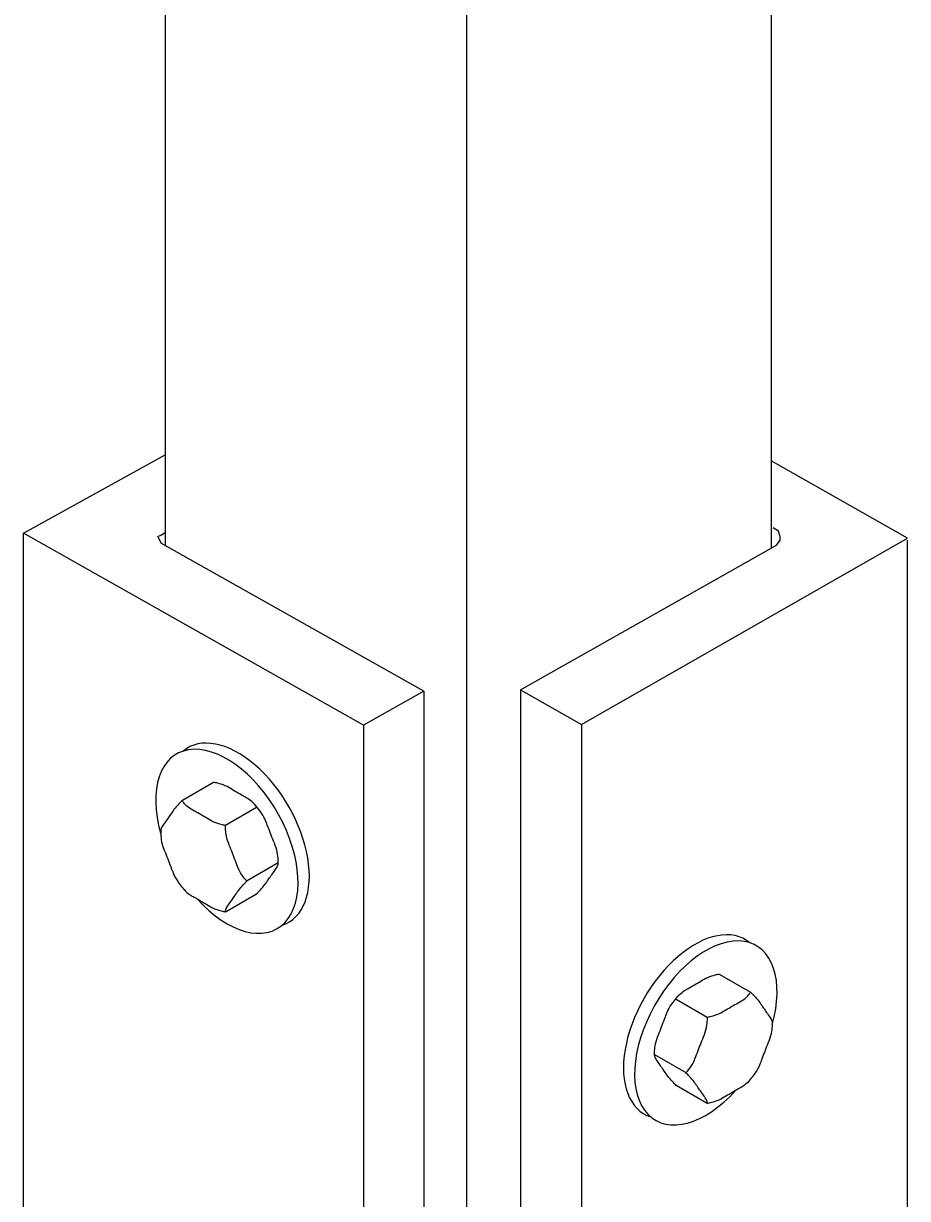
# Model space of a CAD drawing. Extents: x 99862 to 103151, y 99997 to 117076.
# Drawn here: x 100880.3 to 101063, y 113060 to 113302.8 of the extents above; entities that cross this region are included whole.
import ezdxf

# ---------------------------------------------------------------- set-up
doc = ezdxf.new("R2010")
doc.units = 0
for name, color, linetype in [('Level 13', 7, 'Continuous'), ('Level 4', 7, 'Continuous'), ('Level 5', 7, 'Continuous'), ('Level 7', 7, 'Continuous')]:
    doc.layers.add(name, color=color, linetype=linetype)

msp = doc.modelspace()

# ---------------------------------------------------------------- linework, layer by layer
at = {"layer": 'Level 13'}
for p, q in [((100919.54, 113145.97), (100913.11, 113142.25)), ((100928.46, 113140.82), (100922.03, 113137.1)), ((100929.17, 113140.06), (100928.1, 113141.39)), ((100908.63, 113136), (100908.63, 113135.38)), ((100932.93, 113129.32), (100926.49, 113125.6)), ((100932.94, 113129.22), (100932.94, 113129.85)), ((100912.4, 113125.16), (100912.4, 113125.16)), ((100922.03, 113119.26), (100928.46, 113122.97)), ((101024.12, 113106.36), (101030.56, 113102.64)), ((101014.5, 113100.45), (101015.57, 113101.78)), ((101015.2, 113101.21), (101021.64, 113097.49)), ((101035.04, 113096.4), (101035.04, 113095.77)), ((101010.72, 113089.61), (101010.73, 113090.24)), ((101010.74, 113089.71), (101017.18, 113085.99)), ((101031.26, 113085.55), (101031.26, 113085.56)), ((101021.64, 113079.65), (101015.2, 113083.37))]:
    msp.add_line(p, q, dxfattribs=at)
for centre, major_axis, start_param, end_param in [((100924.64, 113135.08), (10.41, -18.04), 6.161895, 9.523918), ((100922.32, 113133.8), (10.41, -18.04), 5.067947, 10.587317), ((101019.03, 113095.47), (-10.41, -18.04), 3.042453, 6.404476), ((101021.34, 113094.2), (-10.41, -18.04), 1.979054, 7.498424)]:
    msp.add_ellipse(centre, major_axis=major_axis, ratio=0.57735, start_param=start_param, end_param=end_param, dxfattribs=at)
for points, degree in [([(100928.1, 113141.39), (100927.33, 113142.27), (100925.84, 113143.07), (100924.64, 113143.76), (100923.43, 113144.47), (100922.02, 113145.34), (100920.19, 113145.85), (100919.86, 113145.93), (100919.54, 113145.97)], 3), ([(100913.11, 113142.25), (100912.88, 113142.04), (100912.67, 113141.82), (100911.52, 113140.58), (100910.84, 113139.57), (100910.23, 113138.71), (100909.63, 113137.84), (100908.84, 113136.77), (100908.64, 113136.12), (100908.63, 113136.06), (100908.63, 113136)], 3), ([(100922.03, 113137.1), (100921.71, 113137.14), (100921.38, 113137.21), (100919.55, 113137.73), (100918.14, 113138.6), (100916.93, 113139.31), (100915.71, 113140.01), (100914.19, 113140.82), (100913.3, 113141.87), (100913.17, 113142.07), (100913.11, 113142.25)], 3), ([(100932.94, 113129.85), (100932.94, 113130), (100932.92, 113130.16), (100932.73, 113132.02), (100931.94, 113133.87), (100931.33, 113135.44), (100930.74, 113136.96), (100930.09, 113138.81), (100929.17, 113140.06)], 3), ([(100926.49, 113125.6), (100926.26, 113125.78), (100926.05, 113126.02), (100924.9, 113127.5), (100924.23, 113129.41), (100923.62, 113130.98), (100923.01, 113132.55), (100922.22, 113134.4), (100922.01, 113136.42), (100922, 113136.78), (100922.03, 113137.1)], 3), ([(100908.63, 113135.38), (100908.63, 113135.22), (100908.65, 113135.07), (100908.84, 113133.21), (100909.63, 113131.36), (100910.23, 113129.79), (100910.83, 113128.26), (100911.48, 113126.42), (100912.4, 113125.16)], 3), ([(100931.54, 113126.81), (100932.11, 113127.61), (100932.75, 113128.52), (100932.93, 113129.11), (100932.94, 113129.17), (100932.94, 113129.22)], 3), ([(100928.46, 113122.97), (100928.69, 113123.19), (100928.9, 113123.41), (100930.05, 113124.64), (100930.73, 113125.65), (100931.33, 113126.52), (100931.39, 113126.59), (100931.44, 113126.67), (100931.5, 113126.75)], 3), ([(100912.4, 113125.16), (100912.74, 113124.71), (100913.09, 113124.26), (100913.47, 113123.83)], 2), ([(100913.47, 113123.83), (100914.24, 113122.95), (100915.73, 113122.16), (100916.93, 113121.46), (100918.14, 113120.76), (100919.55, 113119.88), (100921.38, 113119.37), (100921.71, 113119.3), (100922.03, 113119.26)], 3), ([(100922.03, 113119.26), (100922, 113119.32), (100922.01, 113119.43), (100922.22, 113120.12), (100923.01, 113121.19), (100923.62, 113122.06), (100924.23, 113122.93), (100924.9, 113123.94), (100926.05, 113125.17), (100926.26, 113125.39), (100926.49, 113125.6)], 3), ([(101015.57, 113101.78), (101016.33, 113102.66), (101017.82, 113103.46), (101019.02, 113104.15), (101020.24, 113104.86), (101021.65, 113105.73), (101023.47, 113106.25), (101023.8, 113106.32), (101024.12, 113106.36)], 3), ([(101021.64, 113097.49), (101021.96, 113097.53), (101022.29, 113097.6), (101024.12, 113098.12), (101025.52, 113098.99), (101026.74, 113099.7), (101027.96, 113100.4), (101029.48, 113101.21), (101030.37, 113102.27), (101030.49, 113102.46), (101030.56, 113102.64)], 3), ([(101030.56, 113102.64), (101030.78, 113102.43), (101031, 113102.21), (101032.15, 113100.97), (101032.82, 113099.97), (101033.43, 113099.1), (101034.04, 113098.23), (101034.83, 113097.16), (101035.02, 113096.51), (101035.04, 113096.45), (101035.04, 113096.4)], 3), ([(101010.73, 113090.24), (101010.73, 113090.4), (101010.74, 113090.55), (101010.94, 113092.41), (101011.72, 113094.26), (101012.33, 113095.83), (101012.92, 113097.35), (101013.57, 113099.2), (101014.5, 113100.45)], 3), ([(101017.18, 113085.99), (101017.4, 113086.17), (101017.62, 113086.41), (101018.76, 113087.89), (101019.44, 113089.8), (101020.05, 113091.37), (101020.66, 113092.94), (101021.44, 113094.8), (101021.66, 113096.82), (101021.67, 113097.17), (101021.64, 113097.49)], 3), ([(101035.04, 113095.77), (101035.03, 113095.61), (101035.02, 113095.46), (101034.83, 113093.6), (101034.04, 113091.75), (101033.43, 113090.18), (101032.84, 113088.66), (101032.19, 113086.81), (101031.26, 113085.55)], 3), ([(101012.13, 113087.2), (101011.56, 113088), (101010.92, 113088.91), (101010.74, 113089.5), (101010.73, 113089.56), (101010.72, 113089.61)], 3), ([(101015.2, 113083.37), (101014.98, 113083.58), (101014.76, 113083.8), (101013.62, 113085.03), (101012.94, 113086.04), (101012.33, 113086.91), (101012.28, 113086.99), (101012.22, 113087.06), (101012.16, 113087.14)], 3), ([(101021.64, 113079.65), (101021.67, 113079.71), (101021.66, 113079.82), (101021.44, 113080.51), (101020.66, 113081.59), (101020.05, 113082.45), (101019.44, 113083.32), (101018.76, 113084.33), (101017.62, 113085.56), (101017.4, 113085.78), (101017.18, 113085.99)], 3), ([(101031.26, 113085.56), (101030.93, 113085.11), (101030.57, 113084.66), (101030.2, 113084.22)], 2), ([(101030.2, 113084.22), (101029.43, 113083.35), (101027.94, 113082.55), (101026.74, 113081.85), (101025.52, 113081.15), (101024.12, 113080.28), (101022.29, 113079.76), (101021.96, 113079.69), (101021.64, 113079.65)], 3)]:
    msp.add_open_spline(points, degree=degree, dxfattribs=at)
at = {"layer": 'Level 4'}
msp.add_line((100971.83, 113376.55), (100971.83, 112940.81), dxfattribs=at)
for points in [[(100909.56, 113414.31), (100909.56, 113195.07)], [(101034.85, 113414.31), (101034.85, 113194.34)]]:
    msp.add_lwpolyline(points, dxfattribs=at)
at = {"layer": 'Level 5'}
for p, q in [((101063.03, 112986.49), (101063.03, 113196.06)), ((100963.04, 113164.84), (100950.57, 113157.78)), ((100963.04, 113164.84), (100963.04, 112942.86)), ((100983.04, 113165.08), (100995.62, 113157.96)), ((100983.04, 113165.08), (100983.04, 112943.28)), ((100950.57, 113157.78), (100950.57, 112935.8)), ((100995.62, 113157.96), (100995.62, 112936.16))]:
    msp.add_line(p, q, dxfattribs=at)
for points in [[(100880.27, 112987.92), (100880.27, 113197.51)], [(100963.04, 113164.84), (100908.81, 113195.34), (100908.07, 113196.79), (100908.81, 113197.15), (100909.56, 113197.64)], [(100983.04, 113165.08), (101035.96, 113194.97), (101036.71, 113196.06), (101036.71, 113196.79), (101036.33, 113197.88), (101035.22, 113198.6)]]:
    msp.add_lwpolyline(points, dxfattribs=at)
at = {"layer": 'Level 7'}
for points in [[(100950.57, 113157.78), (100880.27, 113197.51), (100909.56, 113213.65)], [(100995.62, 113157.96), (101063.03, 113196.43), (101034.85, 113212.4)]]:
    msp.add_lwpolyline(points, dxfattribs=at)

doc.saveas('drawing.dxf')
